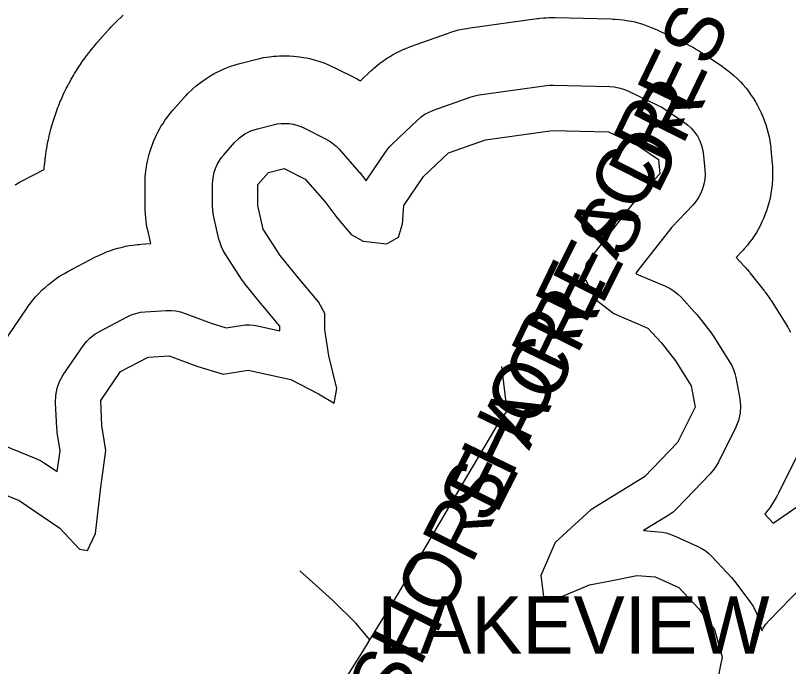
# Model space of a CAD drawing. Extents: x 1950930 to 2061844, y 904556 to 1017002.
# Drawn here: x 1981432 to 1982713, y 1002013 to 1003091 of the extents above; entities that cross this region are included whole.
import ezdxf

# ---------------------------------------------------------------- set-up
doc = ezdxf.new("R2010")
doc.units = 0
for name, color, linetype in [('Exist Hydrographic Buffer Line', 7, 'Continuous'), ('Exist Hydrographic Lake Shore', 7, 'Continuous'), ('Exist Road Non-System Type 51', 7, 'Continuous'), ('Exist Road Non-System Type 51 Label', 7, 'Continuous')]:
    doc.layers.add(name, color=color, linetype=linetype)

msp = doc.modelspace()

# ---------------------------------------------------------------- linework, layer by layer
at = {"layer": 'Exist Hydrographic Buffer Line'}
for points in [[(1981419, 1002558.9), (1981451.7, 1002606.8), (1981453.7, 1002609.6), (1981455.7, 1002612.4), (1981461.4, 1002619.6), (1981465.7, 1002624.9), (1981470.4, 1002629.9), (1981476.9, 1002636.5), (1981481.9, 1002641.2), (1981487.1, 1002645.6), (1981494.3, 1002651.3), (1981499.8, 1002655.3), (1981505.6, 1002659.1), (1981513.5, 1002663.8), (1981516.4, 1002665.5), (1981519.4, 1002667.2), (1981565.2, 1002691.2), (1981567.8, 1002692.5), (1981570.5, 1002693.8), (1981577.6, 1002697), (1981583, 1002699.4), (1981588.6, 1002701.4), (1981596, 1002703.9), (1981601.7, 1002705.6), (1981607.4, 1002707.1), (1981615, 1002708.8), (1981620.8, 1002709.9), (1981626.6, 1002710.7), (1981634.5, 1002711.6), (1981637.4, 1002711.9), (1981640.3, 1002712.2), (1981656.4, 1002713.2), (1981651.4, 1002735.8), (1981650.8, 1002738.8), (1981650.2, 1002741.8), (1981648.9, 1002749.8), (1981648.1, 1002755.9), (1981647.6, 1002762), (1981647.1, 1002770.2), (1981647, 1002773.2), (1981647, 1002776.3), (1981647, 1002811.2), (1981647, 1002813.7), (1981647.1, 1002816.3), (1981647.4, 1002823.1), (1981647.7, 1002828.1), (1981648.3, 1002833.2), (1981649.2, 1002839.9), (1981650, 1002845), (1981651.1, 1002849.9), (1981652.6, 1002856.6), (1981653.8, 1002861.5), (1981655.3, 1002866.4), (1981657.5, 1002872.8), (1981659.2, 1002877.6), (1981661.1, 1002882.3), (1981663.8, 1002888.6), (1981665.9, 1002893.2), (1981668.2, 1002897.7), (1981671.5, 1002903.7), (1981674, 1002908.1), (1981676.8, 1002912.4), (1981680.5, 1002918), (1981683.5, 1002922.2), (1981686.6, 1002926.2), (1981690.9, 1002931.5), (1981692.5, 1002933.5), (1981694.1, 1002935.4), (1981711.6, 1002955), (1981714.4, 1002958.1), (1981717.4, 1002961.1), (1981725.4, 1002968.9), (1981731.7, 1002974.5), (1981738.3, 1002979.6), (1981747.5, 1002986.1), (1981754.5, 1002990.7), (1981761.8, 1002994.8), (1981771.8, 1002999.9), (1981779.4, 1003003.4), (1981787.3, 1003006.3), (1981797.9, 1003009.9), (1981802, 1003011.1), (1981806, 1003012.2), (1981832.2, 1003018.8), (1981834.6, 1003019.3), (1981837, 1003019.9), (1981843.5, 1003021.2), (1981848.4, 1003022.1), (1981853.3, 1003022.7), (1981859.9, 1003023.5), (1981864.9, 1003023.9), (1981869.8, 1003024.1), (1981876.5, 1003024.3), (1981881.4, 1003024.3), (1981886.4, 1003024.1), (1981893, 1003023.7), (1981898, 1003023.2), (1981902.9, 1003022.6), (1981909.4, 1003021.6), (1981914.3, 1003020.7), (1981919.2, 1003019.6), (1981925.6, 1003018), (1981930.4, 1003016.7), (1981935.1, 1003015.2), (1981941.4, 1003013.1), (1981946.1, 1003011.3), (1981950.7, 1003009.4), (1981956.7, 1003006.7), (1981959, 1003005.7), (1981961.2, 1003004.6), (1981996.1, 1002987.1), (1981998.5, 1002985.9), (1982000.8, 1002984.6), (1982004, 1002982.8), (1982021.3, 1002999.2), (1982023.4, 1003001.2), (1982025.6, 1003003.1), (1982031.5, 1003008.2), (1982036, 1003011.8), (1982040.7, 1003015.3), (1982047.1, 1003019.7), (1982052, 1003022.8), (1982057, 1003025.8), (1982063.9, 1003029.5), (1982069.1, 1003032.1), (1982074.4, 1003034.5), (1982081.6, 1003037.5), (1982084.3, 1003038.6), (1982087, 1003039.6), (1982148, 1003061.4), (1982150.7, 1003062.4), (1982153.5, 1003063.2), (1982160.9, 1003065.5), (1982166.5, 1003067), (1982172.2, 1003068.2), (1982179.8, 1003069.7), (1982182.6, 1003070.2), (1982185.5, 1003070.6), (1982296.6, 1003085.8), (1982298.8, 1003086.1), (1982301.1, 1003086.4), (1982307, 1003086.9), (1982311.5, 1003087.3), (1982316, 1003087.5), (1982322, 1003087.6), (1982324.2, 1003087.6), (1982326.5, 1003087.5), (1982419.1, 1003085.4), (1982422, 1003085.2), (1982425, 1003085.1), (1982432.9, 1003084.5), (1982438.8, 1003083.8), (1982444.6, 1003082.9), (1982452.4, 1003081.5), (1982458.2, 1003080.3), (1982463.9, 1003078.7), (1982471.5, 1003076.5), (1982477.1, 1003074.7), (1982482.7, 1003072.5), (1982490, 1003069.5), (1982492.7, 1003068.3), (1982495.4, 1003067.1), (1982545.5, 1003043.1), (1982547.3, 1003042.2), (1982549.1, 1003041.3), (1982553.8, 1003038.9), (1982557.3, 1003037), (1982560.7, 1003034.9), (1982565.2, 1003032.1), (1982566.9, 1003031.1), (1982568.6, 1003030), (1982601.2, 1003008.2), (1982603.8, 1003006.4), (1982606.3, 1003004.6), (1982613, 1002999.6), (1982617.9, 1002995.7), (1982622.6, 1002991.5), (1982628.7, 1002985.8), (1982633.1, 1002981.4), (1982637.2, 1002976.7), (1982642.7, 1002970.4), (1982646.6, 1002965.5), (1982650.2, 1002960.4), (1982654.9, 1002953.5), (1982658.2, 1002948.2), (1982661.2, 1002942.8), (1982665.1, 1002935.3), (1982667.8, 1002929.7), (1982670.2, 1002924), (1982673.3, 1002916.2), (1982675.4, 1002910.3), (1982677.1, 1002904.3), (1982679.2, 1002896.2), (1982680.7, 1002890.2), (1982681.7, 1002884), (1982683, 1002875.7), (1982683.4, 1002872.6), (1982683.7, 1002869.5), (1982685.9, 1002845.6), (1982686.1, 1002842.6), (1982686.3, 1002839.6), (1982686.6, 1002831.7), (1982686.6, 1002825.8), (1982686.4, 1002819.9), (1982685.8, 1002811.9), (1982685.3, 1002806), (1982684.4, 1002800.2), (1982683, 1002792.3), (1982681.9, 1002786.5), (1982680.4, 1002780.8), (1982678.2, 1002773.2), (1982676.4, 1002767.5), (1982674.3, 1002762), (1982671.3, 1002754.6), (1982668.9, 1002749.2), (1982666.3, 1002743.9), (1982662.5, 1002736.9), (1982659.6, 1002731.7), (1982656.4, 1002726.7), (1982651.9, 1002720.2), (1982648.4, 1002715.4), (1982644.7, 1002710.8), (1982639.6, 1002704.7), (1982637.7, 1002702.5), (1982635.6, 1002700.3), (1982626.4, 1002690.5), (1982640.2, 1002675.3), (1982640.9, 1002674.5), (1982641.6, 1002673.8), (1982643.4, 1002671.7), (1982644.7, 1002670.2), (1982646, 1002668.7), (1982647.7, 1002666.6), (1982648.3, 1002665.8), (1982648.9, 1002665), (1982672.9, 1002634.5), (1982673.8, 1002633.3), (1982674.6, 1002632.2), (1982676.9, 1002629.1), (1982678.6, 1002626.8), (1982680.2, 1002624.4), (1982682.4, 1002621.2), (1982683.2, 1002620), (1982683.9, 1002618.8), (1982710.1, 1002577.4), (1982711.5, 1002575.1), (1982712.8, 1002572.8), (1982716.3, 1002566.7)], [(1981431.7, 1002810.6), (1981433.9, 1002811.9), (1981436.2, 1002813.1), (1981439.2, 1002814.8), (1981440.3, 1002815.4), (1981441.4, 1002816), (1981479.9, 1002836.1), (1981480.1, 1002839.6), (1981480.4, 1002843.4), (1981480.8, 1002847.2), (1981481.4, 1002852.2), (1981481.6, 1002854.1), (1981481.9, 1002856), (1981482.8, 1002862.7), (1981483.1, 1002864.6), (1981483.3, 1002866.5), (1981484.1, 1002871.5), (1981484.8, 1002875.3), (1981485.5, 1002879), (1981486.6, 1002884), (1981487, 1002885.9), (1981487.4, 1002887.7), (1981488.9, 1002894.4), (1981489.3, 1002896.2), (1981489.8, 1002898.1), (1981491.1, 1002903), (1981492, 1002906.7), (1981493.1, 1002910.3), (1981494.6, 1002915.2), (1981495.2, 1002917), (1981495.7, 1002918.8), (1981497.9, 1002925.3), (1981498.5, 1002927.1), (1981499.1, 1002928.9), (1981500.8, 1002933.7), (1981502.1, 1002937.3), (1981503.5, 1002940.8), (1981505.4, 1002945.5), (1981506.1, 1002947.3), (1981506.9, 1002949.1), (1981509.6, 1002955.3), (1981510.4, 1002957.1), (1981511.1, 1002958.8), (1981513.3, 1002963.4), (1981514.9, 1002966.9), (1981516.6, 1002970.3), (1981518.9, 1002974.8), (1981519.8, 1002976.5), (1981520.7, 1002978.1), (1981524, 1002984.1), (1981524.9, 1002985.8), (1981525.9, 1002987.4), (1981528.4, 1002991.9), (1981530.3, 1002995.1), (1981532.3, 1002998.4), (1981535.1, 1003002.7), (1981536.1, 1003004.3), (1981537.2, 1003005.9), (1981541, 1003011.5), (1981542, 1003013.1), (1981543.1, 1003014.7), (1981546, 1003018.8), (1981548.3, 1003021.9), (1981550.6, 1003024.9), (1981553.7, 1003029), (1981554.8, 1003030.5), (1981556, 1003032), (1981560.3, 1003037.2), (1981560.9, 1003038), (1981561.5, 1003038.7), (1981563.1, 1003040.7), (1981564.4, 1003042.1), (1981565.6, 1003043.6), (1981567.3, 1003045.5), (1981567.9, 1003046.2), (1981568.5, 1003046.9), (1981586, 1003066.6), (1981587, 1003067.7), (1981588.1, 1003068.9), (1981590.9, 1003072), (1981593.1, 1003074.3), (1981595.3, 1003076.5), (1981598.2, 1003079.5), (1981599.4, 1003080.6), (1981600.5, 1003081.7), (1981608.5, 1003089.5), (1981610.8, 1003091.7)], [(1981411.9, 1002379.3), (1981466.3, 1002357.5), (1981473.6, 1002354.1), (1981480.5, 1002349.9), (1981501.5, 1002335.7), (1981506.4, 1002370.2), (1981501.7, 1002400.5), (1981501.2, 1002404.3), (1981500.8, 1002408.2), (1981498.7, 1002449.6), (1981499, 1002461.8), (1981501.3, 1002473.8), (1981505.6, 1002485.2), (1981511.6, 1002495.8), (1981544.3, 1002543.8), (1981549.9, 1002551), (1981556.4, 1002557.5), (1981563.6, 1002563.2), (1981571.4, 1002568), (1981617.2, 1002592), (1981624.3, 1002595.2), (1981631.8, 1002597.8), (1981639.5, 1002599.5), (1981647.3, 1002600.4), (1981682.2, 1002602.6), (1981690.2, 1002602.6), (1981698.1, 1002601.9), (1981706, 1002600.2), (1981713.6, 1002597.8), (1981756.8, 1002581.3), (1981781.4, 1002573.9), (1981805.9, 1002577.8), (1981812.8, 1002578.6), (1981819.7, 1002578.7), (1981826.6, 1002578.2), (1981833.4, 1002577), (1981870.2, 1002569.1), (1981870.1, 1002571.3), (1981870.1, 1002576.8), (1981841.9, 1002610.3), (1981841.5, 1002610.8), (1981841.1, 1002611.3), (1981812.8, 1002646.2), (1981810.4, 1002649.3), (1981808.1, 1002652.6), (1981779.8, 1002696.2), (1981776.4, 1002702), (1981773.5, 1002708), (1981771.2, 1002714.3), (1981769.5, 1002720.8), (1981760.7, 1002760), (1981759.4, 1002768.1), (1981759, 1002776.3), (1981759, 1002811.2), (1981759.3, 1002818), (1981760.2, 1002824.7), (1981761.7, 1002831.4), (1981763.8, 1002837.8), (1981766.6, 1002844.1), (1981769.8, 1002850), (1981773.6, 1002855.7), (1981777.9, 1002861), (1981795.3, 1002880.6), (1981803.4, 1002888.4), (1981812.5, 1002895), (1981822.5, 1002900), (1981833.2, 1002903.6), (1981859.3, 1002910.1), (1981865.8, 1002911.4), (1981872.4, 1002912.2), (1981879.1, 1002912.3), (1981885.7, 1002911.9), (1981892.3, 1002910.9), (1981898.7, 1002909.3), (1981905, 1002907.1), (1981911.1, 1002904.4), (1981946, 1002887), (1981952.2, 1002883.5), (1981958.2, 1002879.3), (1981963.6, 1002874.7), (1981968.7, 1002869.5), (1982001.3, 1002832.4), (1982003.3, 1002830.2), (1982005.1, 1002827.8), (1982013.1, 1002817.2), (1982013.8, 1002818.5), (1982046.5, 1002866.5), (1982051.4, 1002872.9), (1982056.9, 1002878.7), (1982098.3, 1002917.9), (1982104.2, 1002923), (1982110.7, 1002927.4), (1982117.5, 1002931.1), (1982124.7, 1002934.1), (1982185.7, 1002956), (1982193.1, 1002958.2), (1982200.7, 1002959.6), (1982311.9, 1002974.9), (1982317.8, 1002975.5), (1982323.8, 1002975.6), (1982416.4, 1002973.4), (1982424.3, 1002972.8), (1982432.1, 1002971.3), (1982439.7, 1002969.1), (1982447, 1002966.1), (1982497.2, 1002942.1), (1982501.9, 1002939.6), (1982506.4, 1002936.8), (1982539.1, 1002915), (1982545.8, 1002910), (1982551.9, 1002904.3), (1982557.3, 1002897.9), (1982561.9, 1002891), (1982565.8, 1002883.5), (1982568.8, 1002875.8), (1982570.9, 1002867.7), (1982572.2, 1002859.4), (1982574.3, 1002835.4), (1982574.6, 1002827.5), (1982574.1, 1002819.6), (1982572.7, 1002811.7), (1982570.5, 1002804.1), (1982567.5, 1002796.8), (1982563.8, 1002789.8), (1982559.3, 1002783.2), (1982554.2, 1002777.2), (1982519.6, 1002740.5), (1982467.3, 1002673.5), (1982460, 1002664.1), (1982461.9, 1002662.6), (1982509.3, 1002642.6), (1982516.6, 1002639), (1982523.4, 1002634.7), (1982529.8, 1002629.6), (1982535.6, 1002623.9), (1982557.3, 1002600), (1982559.1, 1002597.9), (1982560.8, 1002595.8), (1982584.8, 1002565.3), (1982587.1, 1002562.2), (1982589.2, 1002559), (1982615.4, 1002517.6), (1982618.9, 1002511.4), (1982621.8, 1002505), (1982624, 1002498.3), (1982625.7, 1002491.4), (1982632.2, 1002456.5), (1982633.5, 1002444.4), (1982632.8, 1002432.3), (1982630.1, 1002420.4), (1982625.6, 1002409.2), (1982596.2, 1002350.3), (1982590.4, 1002340.6), (1982583.1, 1002331.8), (1982528.7, 1002275.1), (1982521.6, 1002268.6), (1982513.7, 1002263.1), (1982472.5, 1002238), (1982497.4, 1002236.2), (1982503.8, 1002235.4), (1982510.2, 1002234.1), (1982516.4, 1002232.3), (1982522.5, 1002229.9), (1982561.7, 1002212.5), (1982568.4, 1002209.1), (1982574.7, 1002205.1), (1982580.6, 1002200.4), (1982586, 1002195.2), (1982618.7, 1002160.3), (1982621.4, 1002157.2), (1982623.9, 1002154), (1982650.1, 1002119.1), (1982653.9, 1002113.5), (1982657.3, 1002107.5), (1982660, 1002101.2), (1982662.2, 1002094.8), (1982668.7, 1002072), (1982671, 1002076.2), (1982675.6, 1002082.9), (1982680.9, 1002089.1), (1982735.4, 1002145.7)], [(1982725.8, 1002359.1), (1982696.3, 1002300.2), (1982694.4, 1002296.5), (1982692.3, 1002292.8), (1982686.5, 1002283.1), (1982681.9, 1002276), (1982676.7, 1002269.3), (1982673.6, 1002265.5), (1982687.5, 1002250.6), (1982753.2, 1002295.8)]]:
    msp.add_lwpolyline(points, dxfattribs=at)
at = {"layer": 'Exist Hydrographic Lake Shore'}
msp.add_lwpolyline([(1981384, 1002309.7), (1981438.5, 1002287.9), (1981506, 1002242.1), (1981538.7, 1002207.2), (1981551.8, 1002205), (1981564.8, 1002233.3), (1981573.6, 1002309.7), (1981582.3, 1002370.7), (1981575.7, 1002412.1), (1981573.6, 1002453.6), (1981606.2, 1002501.5), (1981652, 1002525.5), (1981686.9, 1002527.7), (1981732.6, 1002510.3), (1981776.2, 1002497.2), (1981817.6, 1002503.7), (1981888.4, 1002488.5), (1981934.2, 1002464.5), (1981960.3, 1002449.2), (1981964.7, 1002473.2), (1981951.6, 1002527.7), (1981945.1, 1002571.3), (1981945.1, 1002597.5), (1981934.2, 1002617.1), (1981899.3, 1002658.5), (1981871, 1002693.4), (1981842.7, 1002737), (1981834, 1002776.3), (1981834, 1002811.2), (1981851.4, 1002830.8), (1981877.5, 1002837.4), (1981912.4, 1002819.9), (1981945.1, 1002782.8), (1981964.7, 1002756.7), (1981988.7, 1002728.3), (1982008.3, 1002717.4), (1982047.5, 1002713.1), (1982067.1, 1002724), (1982073.6, 1002745.8), (1982075.8, 1002776.3), (1982108.5, 1002824.3), (1982149.9, 1002863.5), (1982210.9, 1002885.3), (1982322.1, 1002900.6), (1982414.7, 1002898.4), (1982464.8, 1002874.4), (1982497.5, 1002852.6), (1982499.6, 1002828.6), (1982462.6, 1002789.4), (1982408.1, 1002719.6), (1982377.6, 1002680.4), (1982373.3, 1002660.7), (1982392.9, 1002621.5), (1982423.4, 1002597.5), (1982480, 1002573.5), (1982501.8, 1002549.5), (1982525.8, 1002519), (1982551.9, 1002477.6), (1982558.5, 1002442.7), (1982529.1, 1002383.8), (1982474.6, 1002327.1), (1982385.3, 1002272.6), (1982326.4, 1002218.1), (1982302.4, 1002163.6), (1982306.8, 1002128.7), (1982337.3, 1002128.7), (1982383.1, 1002148.3), (1982417.9, 1002154.8), (1982461.5, 1002163.6), (1982492, 1002161.4), (1982531.2, 1002143.9), (1982563.9, 1002109), (1982590.1, 1002074.2), (1982603.2, 1002028.4), (1982587.9, 1001956.4)], dxfattribs=at)
at = {"layer": 'Exist Road Non-System Type 51'}
for points in [[(1982019.4, 1002057.3), (1982066.1, 1002133.1), (1982180, 1002326.8), (1982197.8, 1002356.7), (1982197.8, 1002356.8), (1982232.2, 1002414.7), (1982246.6, 1002436.3), (1982237.8, 1002509.6)], [(1982019.4, 1002057.3), (1981996.4, 1002084.6), (1981957.5, 1002122.6), (1981919, 1002157.8), (1981903.2, 1002171.6)], [(1981935, 1001889.9), (1981941.9, 1001915.9), (1981966, 1001970.8), (1982013.6, 1002047.9), (1982019.4, 1002057.3)]]:
    msp.add_lwpolyline(points, dxfattribs=at)

# ---------------------------------------------------------------- texts
at = {"layer": 'Exist Road Non-System Type 51 Label'}
for rotation, p in [(64.2307, (1982185.2, 1002182.4)), (63.2661, (1982032.1, 1001871.5))]:
    msp.add_text('  SHORE ACRES DR', height=95, rotation=rotation, dxfattribs=at).set_placement(p)
msp.add_text('  LAKEVIEW ESTATES RD', height=95, dxfattribs=at).set_placement((1981961.4, 1002034.2))

doc.saveas('drawing.dxf')
